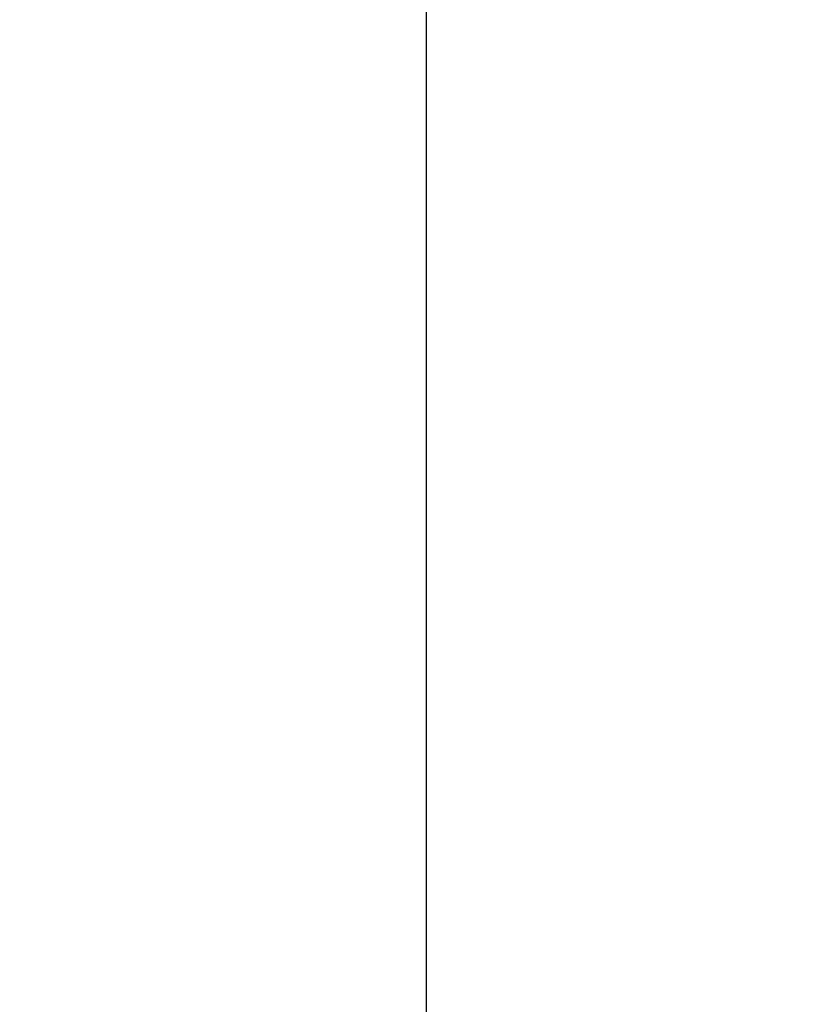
# Model space of a CAD drawing. Header units: inches. Extents: x 0 to 283, y 0 to 183.
# Tile 258 of 278: x 142.65 to 146.85, y 95.98 to 101.27. Entities that reach past the tile are written whole.
import ezdxf

# ---------------------------------------------------------------- set-up
doc = ezdxf.new("R2010")
doc.units = ezdxf.units.IN
doc.header["$LTSCALE"] = 15.583333
doc.header["$MEASUREMENT"] = 0
doc.layers.get('0').update_dxf_attribs({"linetype": 'CONTINUOUS'})
doc.layers.add('DIMENSIONS', color=7, linetype='CONTINUOUS')
doc.styles.get("Standard").update_dxf_attribs({"font": 'arial.ttf'})
doc.dimstyles.new('DIMSTYLE_1', dxfattribs={"dimtxt": 1.25, "dimasz": 1.666667, "dimexe": 0.09, "dimexo": 0.07, "dimgap": 0.0375, "dimtad": 0, "dimtih": 1, "dimtoh": 1, "dimzin": 4, "dimdsep": 46, "dimtxsty": 'Standard', "dimblk": '_FILLED', "dimblk1": '_FILLED', "dimblk2": '_FILLED', "dimcen": 0.09, "dimadec": 3, "dimazin": 1, "dimtfac": 1, "dimtdec": 3, "dimtofl": 0, "dimtmove": 0, "dimatfit": 3, "dimldrblk": '_FILLED', "dimfxl": 0, "dimtolj": 1, "dimtzin": 4, "dimarcsym": 0})

# ---------------------------------------------------------------- blocks, each defined once
blk = doc.blocks.new('_FILLED')
at = {"color": 0, "linetype": 'ByBlock'}
blk.add_solid([(0, 0), (-1, 0.2), (-1, -0.2)], dxfattribs=at)
blk = doc.blocks.new('*D12')
at = {"layer": 'DIMENSIONS', "color": 2, "linetype": 'Continuous'}
for p, q in [((147.4377, 125.072), (143.3374, 125.072)), ((144.8374, 125.072), (144.8374, 90.322)), ((144.8374, 53.072), (144.8374, 87.822)), ((147.4487, 53.072), (143.3374, 53.072))]:
    blk.add_line(p, q, dxfattribs=at)
at = {"layer": 'DIMENSIONS', "color": 2, "linetype": 'Continuous', "xscale": 1.6666666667, "yscale": 1.6666666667, "zscale": 1.6666666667}
for p, rotation in [((144.8374, 125.072), 90), ((144.8374, 53.072), 270)]:
    blk.add_blockref('_FILLED', p, dxfattribs=dict(at, rotation=rotation))
at = {"layer": 'DIMENSIONS', "color": 2, "linetype": 'Continuous', "insert": (144.8374, 89.697), "char_height": 1.25, "width": 4.36803, "attachment_point": 2, "line_spacing_factor": 0.9}
blk.add_mtext('72.00', dxfattribs=at)

msp = doc.modelspace()

# ---------------------------------------------------------------- dimensions: what is measured, and where the dimension line sits
at = {"layer": 'DIMENSIONS', "color": 2, "linetype": 'Continuous'}
dim = msp.add_linear_dim(base=(144.8374, 125.072), p1=(147.5187, 53.072), p2=(147.5077, 125.072), angle=90, dimstyle='DIMSTYLE_1', dxfattribs=at)
dim.commit()
dim.dimension.update_dxf_attribs({"geometry": '*D12', "text_midpoint": (144.8371, 89.065), "dimtype": 160})

doc.saveas('drawing.dxf')
